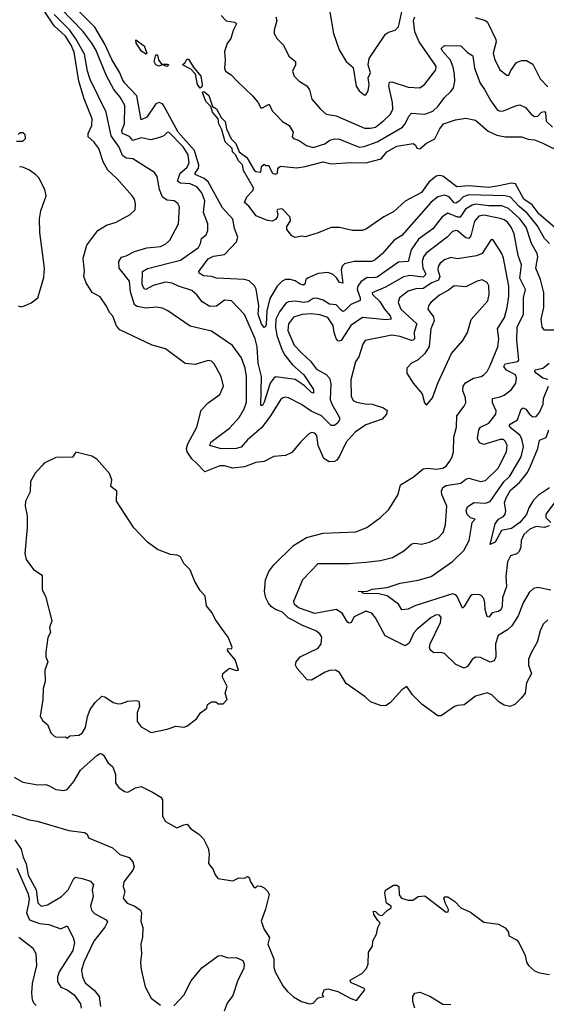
# Model space of a CAD drawing. Extents: x 1268547 to 1425625, y 515768 to 616754.
# Tile 451 of 507: x 1387585 to 1390797, y 575568 to 581570. Entities that reach past the tile are written whole.
import ezdxf

# ---------------------------------------------------------------- set-up
doc = ezdxf.new("R2010")
doc.units = 0

msp = doc.modelspace()

# ---------------------------------------------------------------- linework, layer by layer
at = {"layer": '0CON10XD'}
for points in [[(1390805, 577911.2), (1390776.4, 577885), (1390758.2, 577845), (1390740.4, 577775), (1390705.3, 577714.7), (1390688.9, 577671.1), (1390688.5, 577635), (1390706.7, 577585), (1390675, 577526.7), (1390666.7, 577465), (1390645.5, 577435), (1390605, 577395.6), (1390575, 577382.7), (1390540.5, 577390.5), (1390508.5, 577408.5), (1390464.1, 577454.1), (1390435, 577466), (1390365, 577445.7), (1390295, 577392.9), (1390255, 577388.6), (1390237.1, 577382.9), (1390155, 577326.2), (1390135, 577326.2), (1390040, 577395), (1389980.6, 577455), (1389945, 577504), (1389915, 577485.6), (1389845, 577404.4), (1389815, 577388), (1389785, 577388.8), (1389725, 577412), (1389692.3, 577442.3), (1389575, 577523.8), (1389535, 577590), (1389510, 577605), (1389475, 577603.1), (1389447.2, 577592.8), (1389365, 577542.9), (1389337.5, 577545), (1389276.4, 577615), (1389267.5, 577635), (1389271.1, 577655), (1389295, 577685.5), (1389405, 577739.4), (1389424.4, 577765), (1389427.5, 577805), (1389415.6, 577825), (1389391.9, 577845), (1389305, 577879.1), (1389250.9, 577909.1), (1389223.1, 577923.1), (1389187.7, 577957.7), (1389144.8, 577974.8), (1389121.3, 577991.3), (1389102.3, 578012.3), (1389085.4, 578045), (1389077.9, 578085), (1389083.9, 578155), (1389104.7, 578205.3), (1389135, 578247.3), (1389254.4, 578365), (1389335, 578413.6), (1389435, 578440), (1389635, 578447.5), (1389701.2, 578475), (1389785, 578536), (1389835.5, 578584.5), (1389892.5, 578675), (1389908, 578735), (1389985, 578780), (1390045, 578831.8), (1390073.7, 578836.3), (1390125, 578829.6), (1390164.7, 578835.3), (1390185, 578848.5), (1390206.2, 578876.2), (1390222.7, 578905), (1390230.9, 578935), (1390231.8, 579025), (1390248.2, 579085), (1390250.4, 579155), (1390296.1, 579213.9), (1390305.5, 579235), (1390303.6, 579265), (1390287, 579307), (1390290, 579335), (1390304.4, 579355.6), (1390353.1, 579385), (1390398.8, 579395), (1390415.7, 579405), (1390435.4, 579424.6), (1390455, 579461.2), (1390501.1, 579575), (1390506.3, 579625), (1390498, 579685), (1390540.9, 579755), (1390557.4, 579815), (1390567.6, 579885), (1390568.1, 579945), (1390535, 580116.2), (1390525, 580144.3), (1390475, 580223.8), (1390465, 580228.8), (1390456, 580224), (1390405.7, 580144.3), (1390369.8, 580130.2), (1390255, 580112.3), (1390215, 580120.4), (1390175, 580105.4), (1390149.6, 580085), (1390136, 580065), (1390135.3, 580045), (1390146.5, 580005), (1390138.5, 579981.5), (1390098.2, 579965), (1390045, 579931.9), (1390001.3, 579928.7), (1389955, 579914.7), (1389900.9, 579875), (1389892.5, 579845), (1389908.7, 579805), (1390007.6, 579715), (1389991.3, 579665), (1389992.2, 579625), (1389985, 579615.4), (1389975, 579613.9), (1389905, 579639.5), (1389855, 579645.8), (1389691.2, 579615), (1389677.9, 579592.1), (1389653.5, 579515), (1389631.9, 579485), (1389604.6, 579375), (1389606.4, 579275), (1389618.3, 579248.3), (1389638.5, 579238.5), (1389692.6, 579227.4), (1389735, 579226.4), (1389803.7, 579203.7), (1389825, 579186.7), (1389821.4, 579165), (1389795.3, 579134.7), (1389695, 579100), (1389631.5, 579055), (1389575, 578994.4), (1389533.6, 578905), (1389519.5, 578885), (1389505, 578876.2), (1389472.5, 578875), (1389440.3, 578895), (1389406.2, 578975), (1389397.8, 579035), (1389385, 579050), (1389365, 579052.9), (1389346.6, 579043.4), (1389298, 578995), (1389245, 578932), (1389205, 578914), (1389135, 578906), (1389075, 578876), (1389025, 578870), (1388955, 578844.5), (1388885.6, 578835.6), (1388835, 578850.5), (1388805, 578851.1), (1388715, 578812.7), (1388665.6, 578865), (1388635, 578893.1), (1388605.6, 578935), (1388602.9, 578955), (1388609.4, 578985), (1388665.6, 579085), (1388691.3, 579188.7), (1388735, 579234.3), (1388805.4, 579284.6), (1388826.9, 579335), (1388814.4, 579395), (1388771.5, 579471.5), (1388755, 579487.7), (1388735, 579493.2), (1388655, 579468.1), (1388595, 579474), (1388475, 579563.3), (1388392.5, 579585), (1388195, 579680), (1388175, 579703.8), (1388152.8, 579762.8), (1388131.9, 579785), (1388115, 579824), (1388075, 579880.8), (1388026.5, 579906.5), (1387990.6, 579965), (1387975.9, 580004.1), (1387980.8, 580035), (1387971.1, 580115), (1387995, 580196.2), (1388061.2, 580285), (1388115, 580316.7), (1388173.8, 580336.2), (1388258.5, 580381.5), (1388288.5, 580411.5), (1388291.9, 580445), (1388284.4, 580475), (1388271.9, 580495), (1388179.3, 580599.3), (1388122.3, 580652.3), (1388093.1, 580703.1), (1388066.8, 580785), (1388037.8, 580825), (1388001.8, 580855), (1388002.8, 580875), (1388025.4, 580925), (1388027.2, 580965), (1387977.7, 581087.7), (1387945.1, 581195), (1387917.6, 581372.4), (1387899.9, 581415), (1387865, 581468.4), (1387795, 581532.9), (1387701.5, 581671.5)], [(1389755, 577923.5), (1389731.8, 577951.8), (1389695, 577963.8), (1389625, 577930), (1389605.6, 577895), (1389595, 577891.4), (1389585, 577898), (1389552.4, 577952.4), (1389515, 577974.5), (1389385, 577949.4), (1389285.4, 577985), (1389261.6, 578005), (1389257, 578025), (1389312.6, 578157.4), (1389405.6, 578254.4), (1389595, 578255.4), (1389695, 578262.3), (1389785, 578273.8), (1389858.3, 578291.7), (1389928, 578332), (1389975.7, 578374.3), (1389995, 578378), (1390035, 578372.5), (1390085, 578384.2), (1390135, 578408.6), (1390167, 578443), (1390181.4, 578491.4), (1390189.5, 578605), (1390158.9, 578675), (1390157.4, 578695), (1390165, 578717.5), (1390185, 578729.3), (1390275, 578743.9), (1390305, 578768.5), (1390325, 578775.5), (1390395, 578754.5), (1390425, 578760.4), (1390502.8, 578835), (1390553.4, 578935), (1390557.8, 578975), (1390548.5, 578998.5), (1390535, 579010.7), (1390515, 579010.7), (1390415, 578979.4), (1390389.3, 578989.3), (1390376, 579016), (1390385, 579068.8), (1390394.4, 579085), (1390445, 579110.8), (1390488.2, 579165), (1390491.2, 579185), (1390468.7, 579235), (1390469.1, 579260.9), (1390515, 579269.8), (1390538.8, 579281.2), (1390583.6, 579315), (1390610.6, 579355), (1390614.4, 579385), (1390609.1, 579405), (1390553.9, 579433.9), (1390537.1, 579455), (1390545, 579472.5), (1390590.8, 579480.7), (1390623.7, 579486.3), (1390629.5, 579495), (1390616.1, 579615), (1390617.9, 579695), (1390658.3, 579775), (1390657.8, 579875), (1390670, 579925), (1390634.5, 579995), (1390644.4, 580075), (1390625, 580132), (1390601.1, 580265), (1390582.5, 580305), (1390559.4, 580335), (1390540.1, 580350.1), (1390515, 580358.6), (1390415, 580377.9), (1390385, 580372.4), (1390358.8, 580341.2), (1390336.9, 580253.1), (1390325, 580235.5), (1390305, 580240), (1390255, 580282.8), (1390244.7, 580285.3), (1390225, 580277.9), (1390191.2, 580245), (1390062.9, 580147.1), (1390048.3, 580125), (1390038.9, 580095), (1390042.7, 580055), (1390060.2, 580025), (1390059.2, 580015), (1390045, 580000.4), (1389965, 580009.8), (1389925, 580001.3), (1389815, 579938.7), (1389734.7, 579905.3), (1389735.6, 579895), (1389782.2, 579852.2), (1389810.2, 579805), (1389844.2, 579765), (1389850, 579745), (1389819, 579741), (1389675, 579754.1), (1389605, 579705.8), (1389545.6, 579614.4), (1389535, 579609.6), (1389525, 579612.5), (1389515, 579626.7), (1389502.3, 579662.3), (1389497.6, 579705), (1389464.5, 579754.5), (1389415, 579770.7), (1389365, 579776.2), (1389307.6, 579772.4), (1389255, 579755.9), (1389224.1, 579715), (1389221.1, 579675), (1389259.5, 579585), (1389306, 579536), (1389357.7, 579487.7), (1389395, 579439.6), (1389455, 579406.2), (1389474.6, 579385), (1389482.8, 579352.7), (1389479, 579255), (1389489.5, 579225), (1389535.5, 579145), (1389535, 579130), (1389525, 579111.9), (1389505, 579095.6), (1389485, 579096.2), (1389425, 579153.9), (1389362.8, 579182.8), (1389303.8, 579223.8), (1389225, 579264.5), (1389205, 579268.5), (1389190, 579265), (1389175, 579251.9), (1389110.3, 579149.7), (1389058.7, 579081.4), (1388975, 579009.3), (1388935, 578964.7), (1388904.8, 578955.2), (1388812.9, 578952.9), (1388743.6, 578973.6), (1388750, 578995), (1388865, 579080), (1388924.2, 579145), (1388953.1, 579196.9), (1388967.7, 579237.7), (1388969, 579395), (1388959.7, 579445), (1388938.3, 579508.3), (1388882.7, 579582.7), (1388755, 579671.8), (1388625, 579701.1), (1388489.2, 579795), (1388455, 579812.2), (1388416.4, 579816.4), (1388355, 579810.2), (1388301.9, 579821.9), (1388285, 579831.8), (1388260.1, 579910.1), (1388254.8, 579975), (1388192.1, 580055), (1388190, 580095), (1388205, 580122), (1388235, 580130), (1388285, 580157.1), (1388360.2, 580179.8), (1388443, 580187), (1388476.5, 580203.5), (1388500.6, 580225), (1388553.3, 580325), (1388559.5, 580429.5), (1388549.3, 580449.3), (1388526.4, 580466.4), (1388485, 580468.9), (1388455, 580487.1), (1388436.7, 580535), (1388423.8, 580613.8), (1388407.8, 580637.8), (1388275, 580721.8), (1388235, 580725.7), (1388212.8, 580742.8), (1388191.7, 580791.7), (1388142.4, 580862.4), (1388112.2, 581005), (1388015, 581204.4), (1387997.7, 581255), (1387979.7, 581359.7), (1387927.6, 581452.4), (1387888.8, 581508.8), (1387795, 581602.2)], [(1389317, 579405), (1389377.6, 579315), (1389377.6, 579292.4), (1389365, 579296.2), (1389319.7, 579339.7), (1389265, 579376.3), (1389147.4, 579392.6), (1389134.8, 579385.2), (1389113, 579355), (1389075, 579238), (1389065, 579217.5), (1389055, 579217.5), (1389059.2, 579395), (1389039.6, 579475), (1389032.5, 579575), (1389020.8, 579625), (1388955, 579772.9), (1388876.8, 579856.8), (1388835, 579859.4), (1388785, 579824.4), (1388745, 579821.8), (1388698.8, 579848.8), (1388665, 579892.3), (1388635, 579918.7), (1388554.2, 579945), (1388515, 579964.6), (1388475, 579969.1), (1388399.9, 579950.1), (1388355, 579925.6), (1388345, 579929.4), (1388332.6, 579955), (1388334.4, 580035), (1388365, 580052.3), (1388565, 580103.8), (1388675, 580181.5), (1388688.4, 580205), (1388694.6, 580235), (1388721.3, 580258.7), (1388731.8, 580285), (1388731.5, 580325), (1388705.4, 580395), (1388714.7, 580465), (1388696.5, 580515), (1388665, 580551.7), (1388625, 580569.4), (1388565, 580573.3), (1388547.8, 580585), (1388564.3, 580635), (1388605, 580668), (1388618.3, 580695), (1388611.5, 580745), (1388582.5, 580795), (1388495, 580883.1), (1388485, 580881.9), (1388465, 580862.3), (1388437.6, 580852.4), (1388385, 580837.2), (1388325, 580848.8), (1388275, 580832.5), (1388255, 580858.6), (1388211.3, 580875), (1388208.9, 580895), (1388223.3, 580935), (1388226.8, 581046.8), (1388197.8, 581097.8), (1388160, 581145), (1388115, 581227.8), (1388048.5, 581385), (1388025, 581426.1), (1387969.3, 581499.3), (1387837.7, 581635)], [(1390815, 580205.4), (1390785, 580236.2), (1390740.5, 580315), (1390680.1, 580390.1), (1390630.3, 580430.3), (1390577.8, 580487.8), (1390545, 580496.5), (1390325, 580501.6), (1390289.3, 580490.7), (1390265, 580462.8), (1390245, 580451), (1390234, 580454), (1390205, 580489.3), (1390175, 580500), (1390135, 580489.1), (1390092.3, 580455), (1389914.7, 580255), (1389867.8, 580225), (1389795, 580142.5), (1389753.1, 580105), (1389732.5, 580095), (1389624.5, 580095.5), (1389565, 580081.2), (1389552.2, 580067.8), (1389545.6, 580045), (1389555, 579962.9), (1389535, 579967.3), (1389519.2, 579995), (1389496.9, 580016.9), (1389465, 580029.1), (1389405, 580022.5), (1389345, 579996.2), (1389330, 579985), (1389322.9, 579957.1), (1389315, 579950.7), (1389295, 579956.5), (1389265, 579977.8), (1389235, 579986.1), (1389205, 579985.3), (1389184.8, 579975.2), (1389155.6, 579944.4), (1389109.8, 579870.2), (1389091.7, 579795), (1389088.1, 579711.9), (1389085, 579700), (1389075, 579694.2), (1389060.2, 579715), (1389040.3, 579775), (1389042.7, 579825), (1389027.6, 579927.6), (1389017.8, 579947.8), (1388985, 579977.3), (1388955.8, 579985.8), (1388785, 579994.4), (1388754.5, 580004.5), (1388705, 580008.5), (1388678.8, 580025), (1388678, 580035), (1388735, 580111.1), (1388767.7, 580127.7), (1388835, 580138.2), (1388906.9, 580215), (1388914.4, 580245), (1388895, 580296.7), (1388884.7, 580354.7), (1388821.8, 580421.8), (1388735, 580582.1), (1388711, 580601), (1388655.8, 580625), (1388655.7, 580635), (1388675.6, 580664.4), (1388677.4, 580682.6), (1388652, 580772), (1388551.6, 580885), (1388465, 581044.5), (1388455, 581056.7), (1388435.9, 581064.1), (1388415, 581055.8), (1388360, 580975), (1388325, 580959.5), (1388300, 581105), (1388224.5, 581184.5), (1388212.3, 581205), (1388195.2, 581245.2), (1388146, 581326), (1388105, 581419.8), (1388043, 581525), (1387935, 581632.4)], [(1388814, 581595), (1388845, 581562.9), (1388897.5, 581555), (1388908.1, 581545), (1388886.6, 581503.4), (1388873.5, 581455), (1388850.7, 581425), (1388835, 581375.5), (1388838.3, 581325), (1388833.3, 581275), (1388840.9, 581255), (1388875, 581232.7), (1388910.5, 581195), (1389004.5, 581105), (1389036.9, 581066.9), (1389055, 581033.2), (1389065, 581032.7), (1389105.4, 581055.4), (1389124.4, 581015), (1389142.9, 580995), (1389188.3, 580948.3), (1389228.9, 580925), (1389253.1, 580885), (1389245.8, 580855), (1389254, 580845), (1389285.4, 580835.4), (1389335, 580802.7), (1389375, 580791.1), (1389445, 580813.5), (1389475.6, 580834.4), (1389505, 580844.3), (1389535, 580841), (1389655, 580792.8), (1389685, 580797.1), (1389765, 580826.1), (1389920, 580915), (1389936.6, 580935), (1389957.8, 580982.3), (1389975, 580999.6), (1390055, 580993.6), (1390105, 581012), (1390137.7, 581042.3), (1390176, 581095), (1390215, 581131.1), (1390230, 581155), (1390238.4, 581195), (1390236.9, 581236.9), (1390229.4, 581279.4), (1390212.2, 581322.2), (1390164.5, 581375), (1390155.8, 581395), (1390175, 581411.4), (1390275, 581409.6), (1390315, 581369.1), (1390348.7, 581348.7), (1390358.4, 581275), (1390392.3, 581182.3), (1390420, 581145), (1390457.2, 581075), (1390498.9, 581018.9), (1390515, 581011.2), (1390535, 581013.2), (1390615, 581046.9), (1390635, 581050), (1390669.2, 581035), (1390703.4, 580993.4), (1390725, 580980.4), (1390745, 580982.4), (1390766.9, 581005), (1390785, 581010.6), (1390791.1, 581001.1), (1390795, 580950.6), (1390835, 580914.6)], [(1389476.9, 581615), (1389499.4, 581485), (1389532.9, 581385), (1389576.7, 581315), (1389617.9, 581277.9), (1389636.2, 581165), (1389656.1, 581136.1), (1389685, 581112.5), (1389695, 581112.5), (1389710, 581135), (1389715.6, 581175), (1389710.8, 581215), (1389725.3, 581245), (1389710, 581295), (1389717.2, 581332.7), (1389815, 581480.5), (1389835, 581493.5), (1389875, 581505.8), (1389895, 581526), (1389919.2, 581635)], [(1389148, 581588), (1389152.5, 581565), (1389136, 581505), (1389136, 581485), (1389155, 581453.8), (1389193.8, 581415), (1389226.9, 581346.9), (1389267.8, 581315), (1389267.8, 581295), (1389248.6, 581255), (1389258.8, 581225), (1389288.8, 581195), (1389335.6, 581165.6), (1389352.1, 581142.1), (1389366.9, 581085), (1389418.8, 581025), (1389455, 580993.9), (1389515, 580983.8), (1389688.1, 580908.1), (1389725, 580908), (1389755, 580915.3), (1389805, 580955.3), (1389845.9, 580994.1), (1389860.3, 581025), (1389859.5, 581065), (1389836.4, 581165), (1389840.3, 581189.7), (1389855, 581191.4), (1389955, 581158.5), (1390025, 581153.6), (1390055, 581176.5), (1390123.1, 581265), (1390124.4, 581285), (1390118.9, 581295), (1390020.6, 581435), (1389994.8, 581495), (1389985.7, 581565), (1389995, 581587.1)], [(1390362.5, 581582.5), (1390424.7, 581564.7), (1390438.5, 581555), (1390489.2, 581449.1), (1390491.4, 581435), (1390481.9, 581405), (1390472.7, 581365), (1390480.3, 581330.3), (1390513.1, 581263.1), (1390555, 581230.8), (1390568.1, 581231.9), (1390580.2, 581259.8), (1390615, 581309.2), (1390645, 581320.8), (1390675, 581320.8), (1390715, 581299.4), (1390758.3, 581208.3), (1390805, 581160.6)], [(1388355, 581360), (1388328.3, 581378.3), (1388295, 581426.2), (1388292.9, 581447.1), (1388345, 581410), (1388360, 581365), (1388355, 581360)], [(1388485, 581284.7), (1388455, 581294), (1388432.8, 581287.2), (1388414.8, 581294.8), (1388406, 581315), (1388415, 581355.8), (1388426.2, 581355), (1388430.7, 581325), (1388448.9, 581298.9), (1388485, 581299.4), (1388493.8, 581295), (1388485, 581284.7)], [(1388685, 581152.9), (1388669.4, 581175), (1388658.1, 581238.1), (1388628.6, 581268.6), (1388577.5, 581295), (1388595, 581307.8), (1388605, 581328.8), (1388615, 581330), (1388642, 581282), (1388690, 581225), (1388698.1, 581175), (1388695, 581161.2), (1388685, 581152.9)], [(1390850.7, 580300.7), (1390752.2, 580385), (1390711, 580441), (1390660, 580475), (1390608.9, 580568.9), (1390585, 580573.1), (1390506.8, 580556.8), (1390445, 580547.7), (1390324.1, 580555.9), (1390251, 580551), (1390165.2, 580615.2), (1390145, 580620), (1390125, 580615.9), (1390080.5, 580579.5), (1390035, 580515.5), (1389935, 580463.5), (1389865, 580397.5), (1389805, 580368.9), (1389700, 580295), (1389675.5, 580284.5), (1389615, 580284.2), (1389535, 580303.6), (1389485, 580302.9), (1389405, 580270), (1389325, 580246.2), (1389305, 580250), (1389265, 580242.5), (1389245, 580252.5), (1389215, 580290), (1389215, 580310), (1389236.4, 580343.6), (1389234, 580365), (1389185, 580416.2), (1389157, 580413), (1389152.5, 580405), (1389159.2, 580385), (1389154.4, 580365), (1389145, 580351.4), (1389125, 580341.9), (1389096.7, 580345), (1389026.2, 580375), (1388982.1, 580432.1), (1388956.2, 580455), (1388969.3, 580490.7), (1389009.2, 580530.8), (1389011.2, 580545), (1388950.8, 580650.8), (1388943.3, 580685), (1388918.8, 580708.8), (1388903.2, 580743.2), (1388883.5, 580763.5), (1388881.4, 580785), (1388838.6, 580825), (1388817.4, 580897.4), (1388799.6, 580935), (1388794.4, 580965), (1388760, 581005), (1388750, 581040), (1388720.8, 581070.8), (1388699.4, 581125), (1388705, 581132.5), (1388715, 581128.2), (1388737.7, 581107.7), (1388761.5, 581041.5), (1388786.2, 581026.2), (1388813.6, 580973.6), (1388838.7, 580948.7), (1388845.5, 580905), (1388873.9, 580843.9), (1388902.7, 580815), (1388923.6, 580763.6), (1388969.8, 580729.8), (1389015, 580651.4), (1389025.8, 580644.2), (1389055, 580640), (1389060, 580675), (1389075, 580690), (1389085, 580680), (1389105, 580680), (1389110, 580665), (1389127.5, 580635), (1389145, 580627.5), (1389156.7, 580635), (1389160, 580665), (1389175, 580677.1), (1389275, 580667.1), (1389325, 580674.5), (1389435, 580704.2), (1389485, 580692), (1389605, 580700), (1389695, 580696.5), (1389788.6, 580721.4), (1389823.6, 580765), (1389885, 580799.1), (1389984, 580814), (1389998.8, 580805), (1390006.7, 580786.7), (1390025, 580783.3), (1390065, 580816.2), (1390116.4, 580843.6), (1390146.9, 580905), (1390170, 580935), (1390241.7, 580958.3), (1390305, 580970), (1390365, 580957.5), (1390441, 580891), (1390495, 580866.5), (1390545.4, 580855.4), (1390646, 580855), (1390685, 580841.1), (1390725, 580836.4), (1390775, 580816.3), (1390895, 580758.5)], [(1387565, 580830), (1387605, 580830), (1387620, 580845), (1387618.3, 580868.3), (1387605, 580880), (1387585, 580880), (1387575, 580870)], [(1387575, 579826.2), (1387595, 579820), (1387615, 579825.8), (1387655.5, 579844.5), (1387695.7, 579875), (1387732, 579998), (1387735.4, 580054.6), (1387707.7, 580272.3), (1387706.2, 580355), (1387713.3, 580405), (1387746.7, 580495), (1387738.8, 580535), (1387702.5, 580605), (1387683, 580623), (1387645, 580652.5), (1387605, 580670), (1387583, 580673)], [(1390857, 579677), (1390785, 579677.1), (1390771.1, 579695), (1390764.4, 579745), (1390781.5, 579815), (1390780.4, 579905), (1390762, 579985), (1390733.2, 580055), (1390744.2, 580125), (1390741.4, 580145), (1390707.1, 580205), (1390674, 580305), (1390635.7, 580355.7), (1390565, 580417.9), (1390525, 580435.2), (1390445, 580435.2), (1390365, 580444.4), (1390345, 580439.2), (1390304.7, 580415), (1390272, 580365), (1390255, 580365.9), (1390195, 580390.7), (1390161.7, 580368.3), (1390103.8, 580295), (1390017.8, 580232.2), (1389972.9, 580167.1), (1389953.9, 580096.1), (1389895, 580091.9), (1389765, 580000), (1389745, 579995.2), (1389705, 579999.1), (1389665, 579971.2), (1389646.1, 579945), (1389642.5, 579925), (1389661.9, 579875), (1389661.4, 579858.6), (1389605, 579833.8), (1389565, 579794.4), (1389555, 579791.5), (1389545, 579798.2), (1389515, 579830.7), (1389475, 579836.5), (1389435, 579860.5), (1389395, 579872.3), (1389375, 579869.4), (1389345, 579850), (1389315.2, 579844.8), (1389265, 579853.9), (1389225, 579849.7), (1389208.8, 579841.2), (1389170.4, 579789.6), (1389147.3, 579745), (1389144.6, 579695), (1389153.9, 579645), (1389184.8, 579555), (1389202, 579525), (1389249.3, 579465), (1389317, 579405)], [(1390065, 579220), (1390101.9, 579265), (1390134.3, 579355), (1390218.6, 579535), (1390286.7, 579615), (1390315, 579663.8), (1390338.8, 579741.2), (1390440, 579855), (1390448.7, 579895), (1390445, 579946.7), (1390435, 579968.6), (1390405, 579982.9), (1390375, 579975.7), (1390305, 579941.8), (1390235, 579947.8), (1390200, 579920), (1390145, 579889.6), (1390092.5, 579845), (1390078.2, 579825), (1390073.8, 579805), (1390108.8, 579758.8), (1390113.6, 579735), (1390092.7, 579685), (1390081.5, 579578.5), (1390055.4, 579534.6), (1390015, 579497.1), (1389991.2, 579485), (1389973.8, 579475), (1389946.7, 579445), (1389946.2, 579415), (1389984.5, 579354.5), (1390039.7, 579289.7), (1390053.6, 579233.6), (1390065, 579220)], [(1390805.8, 579375.8), (1390775, 579384.3), (1390734.7, 579415), (1390726.6, 579425), (1390727.7, 579435), (1390775, 579446.2), (1390813.5, 579475)], [(1390813.3, 578485), (1390785, 578474.6), (1390735, 578481.1), (1390696.7, 578463.2), (1390659.3, 578430.7), (1390643.2, 578395), (1390640.7, 578355), (1390631.2, 578328.8), (1390616.3, 578313.7), (1390578.3, 578301.7), (1390559.6, 578265), (1390550.4, 578175), (1390554.7, 578115), (1390528.8, 578045), (1390526.6, 577993.4), (1390518.6, 577971.4), (1390505, 577961.4), (1390466.7, 577953.3), (1390445, 577927.1), (1390435, 577932.5), (1390423.1, 577975), (1390422.3, 578015), (1390415, 578041.2), (1390400.2, 578060.2), (1390385.7, 578065.7), (1390345, 578064.3), (1390335, 578057.5), (1390295, 577992), (1390285, 577983.3), (1390253.6, 578053.6), (1390243.8, 578063.8), (1390225, 578069.4), (1389995, 577996.2), (1389955, 577976.4), (1389915, 577972.9), (1389895, 578006.9), (1389825, 578058), (1389775, 578070), (1389685, 578072.3), (1389673.3, 578075), (1389671.7, 578081.7), (1389650, 578085), (1389705, 578087.1), (1389735, 578097.7), (1389825, 578108.9), (1389905, 578135.4), (1390015, 578153.8), (1390095.3, 578174.7), (1390225, 578266.8), (1390294, 578335), (1390325.4, 578395.4), (1390344.5, 578505.5), (1390362.5, 578525), (1390335, 578532.9), (1390313, 578553), (1390308.4, 578575), (1390315, 578600), (1390353.6, 578626.4), (1390425, 578622.6), (1390455, 578633.3), (1390537.5, 578752.5), (1390575, 578787.8), (1390642.2, 578905), (1390657.4, 578965), (1390647.6, 579015), (1390635, 579037.4), (1390586.5, 579075), (1390570.7, 579095), (1390575.5, 579105), (1390620.3, 579129.7), (1390643.8, 579196.2), (1390655, 579203.6), (1390672.5, 579195), (1390695, 579164.6), (1390715, 579149.6), (1390735, 579151.2), (1390755, 579174.4), (1390776.8, 579225), (1390779.2, 579260.8), (1390809.6, 579335)], [(1390815, 578715.3), (1390748.3, 578671.7), (1390718.7, 578641.3), (1390690.8, 578595), (1390675, 578554.4), (1390635, 578503.9), (1390585, 578468.6), (1390522.9, 578455), (1390485.5, 578385), (1390455, 578370), (1390484.1, 578495.9), (1390504.1, 578525.9), (1390535, 578540.6), (1390545.4, 578555), (1390549.1, 578575), (1390541.7, 578625), (1390550.8, 578655), (1390577.5, 578702.5), (1390632, 578748), (1390680.8, 578809.2), (1390701, 578849), (1390745.2, 578954.8), (1390755, 579007.5), (1390795, 579022.2), (1390811.2, 579068.8)], [(1387875, 577190), (1387890, 577205), (1387945, 577207.5), (1387965, 577220), (1387986.9, 577255), (1387997.7, 577322.3), (1388013.9, 577365), (1388045, 577408.1), (1388085, 577445.6), (1388105, 577442.2), (1388155, 577408), (1388185, 577400), (1388205, 577401.2), (1388244, 577416), (1388295, 577420), (1388312.5, 577415), (1388315.8, 577385), (1388301.2, 577345), (1388301.2, 577291.2), (1388325, 577258.8), (1388386.4, 577223.6), (1388485, 577244), (1388537, 577263), (1388585, 577258), (1388605, 577263.3), (1388663, 577307), (1388687.5, 577345), (1388726.4, 577373.6), (1388730, 577395), (1388755, 577412.5), (1388781.7, 577411.7), (1388795, 577400), (1388825, 577400), (1388850, 577425), (1388837.5, 577465), (1388850, 577505), (1388822, 577562), (1388823.8, 577585), (1388863.6, 577616.4), (1388906.7, 577603.3), (1388920, 577605), (1388898.5, 577668.5), (1388852, 577725), (1388853.8, 577736.2), (1388876.4, 577733.6), (1388880, 577745), (1388855.7, 577805.7), (1388832.5, 577837.5), (1388776.2, 577915), (1388758.8, 577955), (1388725, 577996.2), (1388715.7, 578055.7), (1388685, 578089.2), (1388652.9, 578145), (1388625, 578216.7), (1388586.2, 578255), (1388565, 578296.2), (1388545, 578306.2), (1388505, 578308.8), (1388425, 578340), (1388364, 578384), (1388281.8, 578471.8), (1388175.7, 578635), (1388176.7, 578695), (1388140, 578725), (1388146.7, 578765), (1388132.8, 578802.8), (1388055, 578890), (1388025, 578909.2), (1387927, 578933), (1387907, 578903), (1387805, 578901.2), (1387735, 578866.7), (1387720.8, 578849.2), (1387678.8, 578805), (1387651.2, 578755), (1387648.3, 578691.7), (1387620, 578635), (1387619.2, 578605), (1387630, 578545), (1387630.6, 578475), (1387616.9, 578315), (1387625, 578278.8), (1387668.7, 578218.7), (1387723, 578183), (1387722.9, 578095), (1387741.4, 578055), (1387781.2, 577905), (1387766.7, 577865), (1387772, 577835), (1387757.3, 577802.7), (1387744, 577715), (1387744.2, 577685), (1387755.8, 577655), (1387738.5, 577605), (1387740.6, 577535), (1387727.4, 577492.6), (1387725.5, 577425), (1387709.4, 577325), (1387725.6, 577295.6), (1387755, 577272.5), (1387775, 577223.3), (1387792.5, 577205), (1387807, 577197), (1387865, 577197.5), (1387875, 577190)], [(1390849.9, 578630.1), (1390792.8, 578555), (1390792.9, 578535), (1390824.7, 578505)], [(1390825, 578092.5), (1390745, 578108.5), (1390717.7, 578102.3), (1390691.7, 578078.3), (1390655, 578014.4), (1390624.7, 577935), (1390585.9, 577874.1), (1390559.9, 577850.1), (1390503.6, 577815), (1390486.2, 577765), (1390488.7, 577685), (1390478.4, 577661.6), (1390455, 577652.5), (1390395, 577681.2), (1390365, 577683.3), (1390345, 577670), (1390315, 577626.5), (1390295, 577617.3), (1390245, 577640), (1390175, 577706.1), (1390155, 577712.7), (1390110, 577710), (1390087.5, 577727.5), (1390083.7, 577743.7), (1390088.9, 577765), (1390151.1, 577895), (1390154.4, 577925), (1390145, 577940.8), (1390125, 577940.9), (1390095, 577925.3), (1390008.2, 577855), (1389988.3, 577831.7), (1389960.1, 577769.9), (1389935, 577753.1), (1389813.1, 577813.1), (1389755, 577923.5)], [(1387552.2, 576952.2), (1387605, 576921.1), (1387695, 576905.6), (1387745, 576907.5), (1387761.4, 576901.4), (1387805, 576876.7), (1387855, 576870), (1387875, 576876.2), (1387915.5, 576925), (1387955, 576994.5), (1388056.2, 577085), (1388075, 577095.8), (1388085, 577093.8), (1388096.7, 577086.7), (1388122.1, 577042.1), (1388153.3, 577015), (1388168.3, 576968.3), (1388170, 576915), (1388189.7, 576889.7), (1388225, 576864), (1388245, 576860), (1388292.1, 576887.9), (1388325, 576895.8), (1388399.7, 576859.7), (1388445, 576830), (1388456, 576815), (1388455.8, 576715), (1388475, 576682), (1388542.7, 576642.7), (1388585, 576662.5), (1388605.7, 576665.7), (1388627.8, 576637.8), (1388675, 576606), (1388705.5, 576575.5), (1388735, 576520), (1388741.2, 576485), (1388736.7, 576425), (1388765, 576390), (1388775, 576360), (1388792.5, 576335), (1388885, 576320), (1388922.3, 576337.7), (1388955, 576336.7), (1388975, 576347.5), (1388985, 576340), (1388993.3, 576313.3), (1389015, 576280), (1389025, 576280), (1389035, 576290), (1389055, 576287.5), (1389075, 576277.5), (1389097.5, 576255), (1389106.4, 576236.4), (1389083.3, 576146.7), (1389056.7, 576075), (1389075, 576023.3), (1389108, 575975), (1389098.8, 575935), (1389134.3, 575845), (1389134, 575795), (1389144, 575765), (1389190.5, 575680.5), (1389218, 575645), (1389255, 575614), (1389304.2, 575584.2), (1389355, 575571.2), (1389375, 575573.8), (1389405, 575606.7), (1389440, 575615), (1389432.5, 575622.5), (1389433, 575633), (1389442.5, 575655), (1389465, 575661.2), (1389525, 575646.7), (1389605, 575602.5), (1389638.3, 575591.7), (1389690, 575655), (1389686.7, 575665), (1389605, 575700), (1389601.2, 575715), (1389672.5, 575755), (1389700, 575785), (1389709.5, 575815), (1389713.1, 575885), (1389737.3, 575922.7), (1389738.8, 575955), (1389761.2, 575995), (1389768.8, 576035), (1389782.5, 576065), (1389769.3, 576079.3), (1389743.8, 576115), (1389742.5, 576135), (1389755, 576132.5), (1389775, 576112.5), (1389795, 576110), (1389825, 576140), (1389850, 576155), (1389850, 576165), (1389822.5, 576185), (1389811.2, 576245), (1389816.7, 576263.3), (1389865, 576293.3), (1389885, 576293.3), (1389896.7, 576285), (1389898.8, 576235), (1389914.4, 576214.4), (1389955, 576202), (1389981.7, 576201.7), (1390015.6, 576224.4), (1390055, 576228.5), (1390185, 576128.8), (1390197.7, 576132.3), (1390200, 576145), (1390181.2, 576181.2), (1390172.5, 576215), (1390177.5, 576222.5), (1390195, 576222), (1390238, 576195), (1390275.7, 576155.7), (1390335, 576129.4), (1390415, 576067.5), (1390505, 576056.2), (1390545, 576033.8), (1390565, 576007.5), (1390567.5, 575985), (1390615, 575960), (1390628.8, 575945), (1390667.5, 575865), (1390676.2, 575825), (1390688, 575805), (1390725, 575772), (1390755, 575760), (1390815, 575749.2)], [(1387476.5, 576746.5), (1387643, 576693), (1387691.2, 576685), (1387885, 576627.3), (1387980, 576615), (1387997.5, 576605), (1388005, 576583.3), (1388151.4, 576521.4), (1388195, 576481.2), (1388251.9, 576461.9), (1388275, 576436.7), (1388284, 576405), (1388275.7, 576385), (1388219.6, 576315), (1388216.8, 576285), (1388225.5, 576255), (1388216.7, 576215), (1388240, 576185), (1388286.7, 576165), (1388321.9, 576141.9), (1388326.9, 576125), (1388323.5, 576075), (1388335.4, 576035), (1388333.9, 575976.1), (1388324, 575935), (1388328, 575875), (1388320.8, 575825), (1388325, 575780), (1388349.2, 575675), (1388386.1, 575606.1), (1388443, 575563)], [(1387555, 576571.2), (1387594.3, 576514.3), (1387605.3, 576465), (1387623.9, 576423.9), (1387636.5, 576355), (1387685.6, 576265.6), (1387695, 576185.7), (1387715, 576166.4), (1387754, 576175), (1387840, 576225), (1387881.3, 576265), (1387915, 576334), (1387925, 576342.9), (1387965.6, 576334.4), (1388017.8, 576317.8), (1388034.4, 576295), (1388027.5, 576265), (1388032.1, 576225), (1388016.9, 576165), (1388022.1, 576142.1), (1388042.2, 576122.2), (1388112.3, 576082.3), (1388120.1, 576070.1), (1388105, 576037.7), (1388037.5, 575952.5), (1387975.3, 575825), (1387961.8, 575775), (1387967.9, 575735), (1387985, 575698.9), (1388042.1, 575652.1), (1388069.2, 575615), (1388076.8, 575555)], [(1387566.6, 576396.6), (1387635.2, 576245), (1387642.2, 576215), (1387639.3, 576179.3), (1387626.9, 576125), (1387645, 576082.9), (1387705, 576060), (1387762.5, 576055), (1387835, 576027.1), (1387875, 576046.2), (1387910.8, 575975), (1387918.5, 575945), (1387909.2, 575895), (1387824.8, 575765), (1387815.7, 575735), (1387815.7, 575705), (1387835, 575672.5), (1387875, 575656), (1387917.3, 575625), (1387955, 575570), (1387960.6, 575545)], [(1387685, 575560.6), (1387670.9, 575575), (1387662.6, 575595), (1387659.2, 575635), (1387664, 575695), (1387689, 575805), (1387685.3, 575875), (1387667.1, 575907.1), (1387580, 575975)], [(1388525, 575557.5), (1388585, 575624.2), (1388630.1, 575709.9), (1388695, 575790), (1388795, 575863.1), (1388815, 575864.4), (1388855, 575850.9), (1388905, 575853.5), (1388946, 575835), (1388953.1, 575815), (1388951.5, 575785), (1388915, 575715.7), (1388885, 575620.8), (1388850, 575575), (1388831.4, 575525)], [(1389994.5, 575545), (1389981.8, 575585), (1389983.5, 575615), (1389994.2, 575635), (1390025, 575642.5), (1390086.8, 575616.8), (1390165, 575569.2), (1390215, 575567.5)]]:
    msp.add_lwpolyline(points, dxfattribs=at)

doc.saveas('drawing.dxf')
